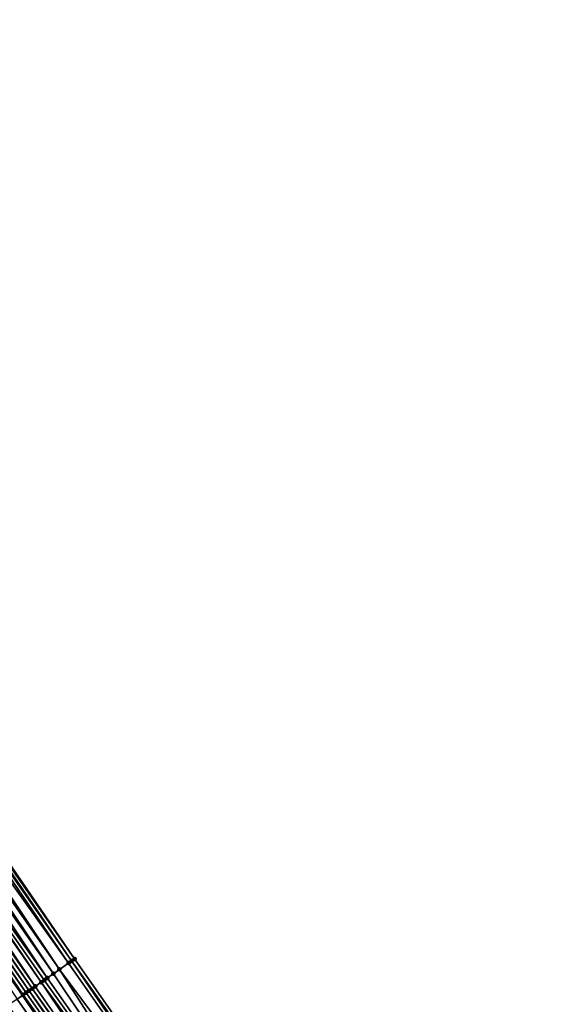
# Model space of a CAD drawing. Header units: feet. Extents: x 2004186 to 2014793, y 836912 to 864902.
# Tile 512 of 656: x 2006997 to 2007026, y 852540 to 852593. Entities that reach past the tile are written whole.
import ezdxf

# ---------------------------------------------------------------- set-up
doc = ezdxf.new("R2010")
doc.units = ezdxf.units.FT
doc.header["$LTSCALE"] = 100
doc.header["$MEASUREMENT"] = 0
for name, color, linetype, lineweight in [('EP_Travel Lane', 5, 'Continuous', 40), ('Road Shots', 4, 'Continuous', 200), ('Road X-Section', 30, 'Continuous', 13)]:
    doc.layers.add(name, color=color, linetype=linetype, lineweight=lineweight)
doc.layers.add('I-77 SB_MM21-27-Surface-Border', color=7, linetype='Continuous')
doc.layers.add('I-77 SB_MM21-27-Surface-TIN', color=7, linetype='Continuous')

msp = doc.modelspace()

# ---------------------------------------------------------------- linework, layer by layer
at = {"layer": 'EP_Travel Lane'}
msp.add_polyline3d([(2007066.194967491, 852442.3457257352, 438.2838835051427), (2007054.552976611, 852458.6080466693, 438.3283688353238), (2007042.911112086, 852474.8701911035, 438.4318690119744), (2007031.269239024, 852491.1323474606, 438.5313843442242), (2007019.841308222, 852507.3792103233, 438.5970816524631), (2007008.371335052, 852523.7632022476, 438.6655144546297), (2006996.901382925, 852540.1471641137, 438.7439481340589), (2006985.493710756, 852556.4535754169, 438.8111852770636), (2006974.173259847, 852572.9411994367, 438.8864009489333), (2006962.852766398, 852589.4288854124, 438.942333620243), (2006951.532306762, 852605.9165221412, 439.0135854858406), (2006940.301695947, 852622.2977276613, 439.1195573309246), (2006929.207388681, 852638.9384280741, 439.1861903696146), (2006918.113056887, 852655.5791652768, 439.2401177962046), (2006907.018745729, 852672.2198715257, 439.3047509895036)], dxfattribs=at)
at = {"layer": 'I-77 SB_MM21-27-Surface-Border', "color": 3, "linetype": 'ByBlock', "lineweight": -2}
msp.add_polyline3d([(2006908.82316913, 852673.4276597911, 439.144924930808), (2006920.608461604, 852657.2495523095, 438.9972863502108), (2006931.729003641, 852640.6263527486, 438.9425079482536), (2006943.181948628, 852624.2256577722, 438.8556095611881), (2006954.390288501, 852607.8796791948, 438.7491176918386), (2006965.709188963, 852591.3910231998, 438.6670639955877), (2006977.028139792, 852574.9022938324, 438.6078349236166), (2006988.511936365, 852558.5268158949, 438.5294747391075), (2006999.727287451, 852542.124224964, 438.4841069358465), (2007011.187710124, 852525.7336539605, 438.3936418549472), (2007022.48432202, 852509.2283395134, 438.3490504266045), (2007033.396854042, 852492.6584967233, 438.3234815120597), (2007044.399152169, 852475.937564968, 438.2875672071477), (2007056.214043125, 852459.7994650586, 438.1822470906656), (2007068.354014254, 852443.8944378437, 438.0692178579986)], dxfattribs=at)
at = {"layer": 'I-77 SB_MM21-27-Surface-TIN', "color": 128, "linetype": 'ByBlock', "lineweight": -2}
for points in [[(2006988.347090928, 852558.4135640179, 438.5487502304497), (2006999.727287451, 852542.124224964, 438.4841069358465), (2006988.511936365, 852558.5268158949, 438.5294747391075)], [(2006987.85251944, 852558.0738596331, 438.5906247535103), (2006987.522814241, 852557.847376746, 438.6226801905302), (2006998.907896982, 852541.5509891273, 438.553524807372)], [(2006988.182237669, 852558.3003235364, 438.5644784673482), (2006987.85251944, 852558.0738596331, 438.5906247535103), (2006999.399529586, 852541.8949330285, 438.5110773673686)], [(2006987.85251944, 852558.0738596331, 438.5906247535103), (2006998.907896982, 852541.5509891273, 438.553524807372), (2006999.399529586, 852541.8949330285, 438.5110773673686)], [(2006988.347090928, 852558.4135640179, 438.5487502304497), (2006988.182237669, 852558.3003235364, 438.5644784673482), (2006999.563410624, 852542.0095759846, 438.4985921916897)], [(2006988.182237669, 852558.3003235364, 438.5644784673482), (2006999.399529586, 852541.8949330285, 438.5110773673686), (2006999.563410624, 852542.0095759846, 438.4985921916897)], [(2006988.347090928, 852558.4135640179, 438.5487502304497), (2006999.563410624, 852542.0095759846, 438.4985921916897), (2006999.727287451, 852542.124224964, 438.4841069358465)], [(2006987.193095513, 852557.6209135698, 438.6486001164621), (2006986.69852865, 852557.281202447, 438.6925720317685), (2006998.252369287, 852541.0924223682, 438.6017833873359)], [(2006987.522814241, 852557.847376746, 438.6226801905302), (2006987.193095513, 852557.6209135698, 438.6486001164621), (2006998.580126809, 852541.3217147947, 438.574649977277)], [(2006987.193095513, 852557.6209135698, 438.6486001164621), (2006998.252369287, 852541.0924223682, 438.6017833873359), (2006998.580126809, 852541.3217147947, 438.574649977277)], [(2006987.522814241, 852557.847376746, 438.6226801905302), (2006998.580126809, 852541.3217147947, 438.574649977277), (2006998.907896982, 852541.5509891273, 438.553524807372)], [(2006986.204009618, 852556.9414216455, 438.7582335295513), (2006986.03916289, 852556.8281716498, 438.776923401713), (2006997.433060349, 852540.5190699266, 438.7099216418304)], [(2006986.533682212, 852557.1679520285, 438.7113935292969), (2006986.204009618, 852556.9414216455, 438.7582335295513), (2006997.596927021, 852540.6337334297, 438.6906135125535)], [(2006986.204009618, 852556.9414216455, 438.7582335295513), (2006997.433060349, 852540.5190699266, 438.7099216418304), (2006997.596927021, 852540.6337334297, 438.6906135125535)], [(2006986.69852865, 852557.281202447, 438.6925720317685), (2006986.533682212, 852557.1679520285, 438.7113935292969), (2006997.924638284, 852540.8630920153, 438.6415109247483)], [(2006986.533682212, 852557.1679520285, 438.7113935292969), (2006997.596927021, 852540.6337334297, 438.6906135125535), (2006997.924638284, 852540.8630920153, 438.6415109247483)], [(2006986.69852865, 852557.281202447, 438.6925720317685), (2006998.088498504, 852540.9777647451, 438.6191390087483), (2006998.252369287, 852541.0924223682, 438.6017833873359)], [(2006986.69852865, 852557.281202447, 438.6925720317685), (2006997.924638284, 852540.8630920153, 438.6415109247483), (2006998.088498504, 852540.9777647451, 438.6191390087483)], [(2006985.544564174, 852556.4885069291, 438.8064512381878), (2006985.493710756, 852556.4535754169, 438.8111852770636), (2006996.901382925, 852540.1471641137, 438.7439481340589)], [(2006996.613647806, 852539.9458656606, 438.7688559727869), (2006996.901382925, 852540.1471641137, 438.7439481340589), (2006985.493710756, 852556.4535754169, 438.8111852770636)], [(2006985.709444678, 852556.6017077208, 438.8030776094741), (2006985.544564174, 852556.4885069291, 438.8064512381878), (2006996.941402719, 852540.1751618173, 438.7404838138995)], [(2006985.544564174, 852556.4885069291, 438.8064512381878), (2006996.901382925, 852540.1471641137, 438.7439481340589), (2006996.941402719, 852540.1751618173, 438.7404838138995)], [(2006985.87430931, 852556.7149316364, 438.7925059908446), (2006985.709444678, 852556.6017077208, 438.8030776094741), (2006997.105288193, 852540.2897984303, 438.7301049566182)], [(2006985.709444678, 852556.6017077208, 438.8030776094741), (2006996.941402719, 852540.1751618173, 438.7404838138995), (2006997.105288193, 852540.2897984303, 438.7301049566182)], [(2006986.03916289, 852556.8281716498, 438.776923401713), (2006985.87430931, 852556.7149316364, 438.7925059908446), (2006997.269180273, 852540.4044255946, 438.7228636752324)], [(2006985.87430931, 852556.7149316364, 438.7925059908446), (2006997.105288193, 852540.2897984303, 438.7301049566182), (2006997.269180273, 852540.4044255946, 438.7228636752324)], [(2006986.03916289, 852556.8281716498, 438.776923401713), (2006997.269180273, 852540.4044255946, 438.7228636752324), (2006997.433060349, 852540.5190699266, 438.7099216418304)], [(2006999.563410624, 852542.0095759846, 438.4985921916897), (2006999.399529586, 852541.8949330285, 438.5110773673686), (2007010.859967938, 852525.5043396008, 438.4280588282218)], [(2006999.563410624, 852542.0095759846, 438.4985921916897), (2007011.187710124, 852525.7336539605, 438.3936418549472), (2006999.727287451, 852542.124224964, 438.4841069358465)], [(2006999.563410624, 852542.0095759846, 438.4985921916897), (2007010.859967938, 852525.5043396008, 438.4280588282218), (2007011.187710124, 852525.7336539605, 438.3936418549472)], [(2006998.907896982, 852541.5509891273, 438.553524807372), (2006998.580126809, 852541.3217147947, 438.574649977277), (2007009.712855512, 852524.7017604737, 438.541501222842)], [(2006999.399529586, 852541.8949330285, 438.5110773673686), (2006998.907896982, 852541.5509891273, 438.553524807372), (2007010.859967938, 852525.5043396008, 438.4280588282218)], [(2006998.907896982, 852541.5509891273, 438.553524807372), (2007009.712855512, 852524.7017604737, 438.541501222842), (2007010.859967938, 852525.5043396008, 438.4280588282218)], [(2006998.088498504, 852540.9777647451, 438.6191390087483), (2006997.924638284, 852540.8630920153, 438.6415109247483), (2007009.712855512, 852524.7017604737, 438.541501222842)], [(2006998.252369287, 852541.0924223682, 438.6017833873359), (2006998.088498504, 852540.9777647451, 438.6191390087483), (2007009.712855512, 852524.7017604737, 438.541501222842)], [(2006998.580126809, 852541.3217147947, 438.574649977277), (2006998.252369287, 852541.0924223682, 438.6017833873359), (2007009.712855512, 852524.7017604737, 438.541501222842)], [(2006997.269180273, 852540.4044255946, 438.7228636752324), (2006997.105288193, 852540.2897984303, 438.7301049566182), (2007008.565740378, 852523.8991852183, 438.6536579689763)], [(2006997.433060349, 852540.5190699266, 438.7099216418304), (2006997.269180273, 852540.4044255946, 438.7228636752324), (2007008.893500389, 852524.1284740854, 438.6277061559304)], [(2006997.269180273, 852540.4044255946, 438.7228636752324), (2007008.565740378, 852523.8991852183, 438.6536579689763), (2007008.893500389, 852524.1284740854, 438.6277061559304)], [(2006997.596927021, 852540.6337334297, 438.6906135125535), (2006997.433060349, 852540.5190699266, 438.7099216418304), (2007009.057373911, 852524.2431277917, 438.6116510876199)], [(2006997.433060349, 852540.5190699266, 438.7099216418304), (2007008.893500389, 852524.1284740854, 438.6277061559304), (2007009.057373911, 852524.2431277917, 438.6116510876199)], [(2006997.924638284, 852540.8630920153, 438.6415109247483), (2006997.596927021, 852540.6337334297, 438.6906135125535), (2007009.057373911, 852524.2431277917, 438.6116510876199)], [(2006997.924638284, 852540.8630920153, 438.6415109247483), (2007009.057373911, 852524.2431277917, 438.6116510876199), (2007009.712855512, 852524.7017604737, 438.541501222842)], [(2006996.613647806, 852539.9458656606, 438.7688559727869), (2006996.121991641, 852539.6019554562, 438.8001138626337), (2007008.074087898, 852523.5552697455, 438.6866657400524)], [(2006996.613647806, 852539.9458656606, 438.7688559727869), (2007008.074087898, 852523.5552697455, 438.6866657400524), (2006996.901382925, 852540.1471641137, 438.7439481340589)], [(2006996.941402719, 852540.1751618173, 438.7404838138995), (2006996.901382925, 852540.1471641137, 438.7439481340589), (2007008.371335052, 852523.7632022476, 438.6655144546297)], [(2007008.074087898, 852523.5552697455, 438.6866657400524), (2007008.371335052, 852523.7632022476, 438.6655144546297), (2006996.901382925, 852540.1471641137, 438.7439481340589)], [(2006997.105288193, 852540.2897984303, 438.7301049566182), (2006996.941402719, 852540.1751618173, 438.7404838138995), (2007008.565740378, 852523.8991852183, 438.6536579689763)], [(2006996.941402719, 852540.1751618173, 438.7404838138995), (2007008.371335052, 852523.7632022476, 438.6655144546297), (2007008.401853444, 852523.7845506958, 438.6633428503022)], [(2006996.941402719, 852540.1751618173, 438.7404838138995), (2007008.401853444, 852523.7845506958, 438.6633428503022), (2007008.565740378, 852523.8991852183, 438.6536579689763)]]:
    msp.add_3dface(points, dxfattribs=at)
at = {"layer": 'Road Shots', "lineweight": 100}
for p in [(2006999.563410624, 852542.0095759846, 438.4985921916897), (2006999.727287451, 852542.124224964, 438.4841069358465), (2006998.907896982, 852541.5509891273, 438.553524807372), (2006999.399529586, 852541.8949330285, 438.5110773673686), (2006998.088498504, 852540.9777647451, 438.6191390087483), (2006998.252369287, 852541.0924223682, 438.6017833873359), (2006998.580126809, 852541.3217147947, 438.574649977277), (2006997.269180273, 852540.4044255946, 438.7228636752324), (2006997.433060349, 852540.5190699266, 438.7099216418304), (2006997.596927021, 852540.6337334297, 438.6906135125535), (2006997.924638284, 852540.8630920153, 438.6415109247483), (2006996.941402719, 852540.1751618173, 438.7404838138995), (2006997.105288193, 852540.2897984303, 438.7301049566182)]:
    msp.add_point(p, dxfattribs=at)
at = {"layer": 'Road X-Section', "extrusion": (-0.5730229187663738, 0.8195311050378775, 0.003674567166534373), "elevation": -451370.4412968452, "flags": 128}
msp.add_lwpolyline([(-2133306.48340485, 2098.215049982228), (-2133307.08340485, 2098.201198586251), (-2133308.483404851, 2098.164229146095), (-2133309.08340485, 2098.149358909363), (-2133309.483404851, 2098.123417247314), (-2133309.68340485, 2098.112683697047), (-2133309.88340485, 2098.104352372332), (-2133310.28340485, 2098.093376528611), (-2133310.48340485, 2098.092360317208), (-2133310.68340485, 2098.094003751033), (-2133310.88340485, 2098.092793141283), (-2133311.28340485, 2098.075511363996), (-2133311.483404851, 2098.061874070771), (-2133311.68340485, 2098.052160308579), (-2133312.483404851, 2098.038870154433), (-2133312.88340485, 2098.037777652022), (-2133313.483404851, 2098.029145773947), (-2133314.08340485, 2098.01252678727), (-2133315.283404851, 2097.979294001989), (-2133315.483404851, 2097.975450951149), (-2133315.88340485, 2097.963967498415), (-2133316.483404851, 2097.949403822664), (-2133317.28340485, 2097.925126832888), (-2133318.08340485, 2097.904688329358), (-2133319.88340485, 2097.852558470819), (-2133320.28340485, 2097.837668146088), (-2133320.483404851, 2097.832991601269), (-2133321.28340485, 2097.808068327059), (-2133322.28340485, 2097.780197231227), (-2133323.68340485, 2097.729914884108), (-2133324.08340485, 2097.733217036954), (-2133324.88340485, 2097.715720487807), (-2133325.48340485, 2097.695350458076), (-2133325.68340485, 2097.68745827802), (-2133327.08340485, 2097.646478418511), (-2133329.08340485, 2097.587139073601), (-2133330.483404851, 2097.543086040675), (-2133331.88340485, 2097.504898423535), (-2133333.08340485, 2097.466703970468), (-2133334.88340485, 2097.405277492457), (-2133335.483404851, 2097.374019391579), (-2133335.88340485, 2097.345647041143), (-2133336.083404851, 2097.33526811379), (-2133336.28340485, 2097.328026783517), (-2133336.483404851, 2097.315084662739), (-2133336.683404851, 2097.295776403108), (-2133337.08340485, 2097.246673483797), (-2133337.28340485, 2097.224301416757), (-2133337.483404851, 2097.206945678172), (-2133337.88340485, 2097.179812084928), (-2133338.28340485, 2097.1586867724), (-2133338.88340485, 2097.116239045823), (-2133339.083404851, 2097.103753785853), (-2133339.283404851, 2097.089268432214)], dxfattribs=at)

doc.saveas('drawing.dxf')
